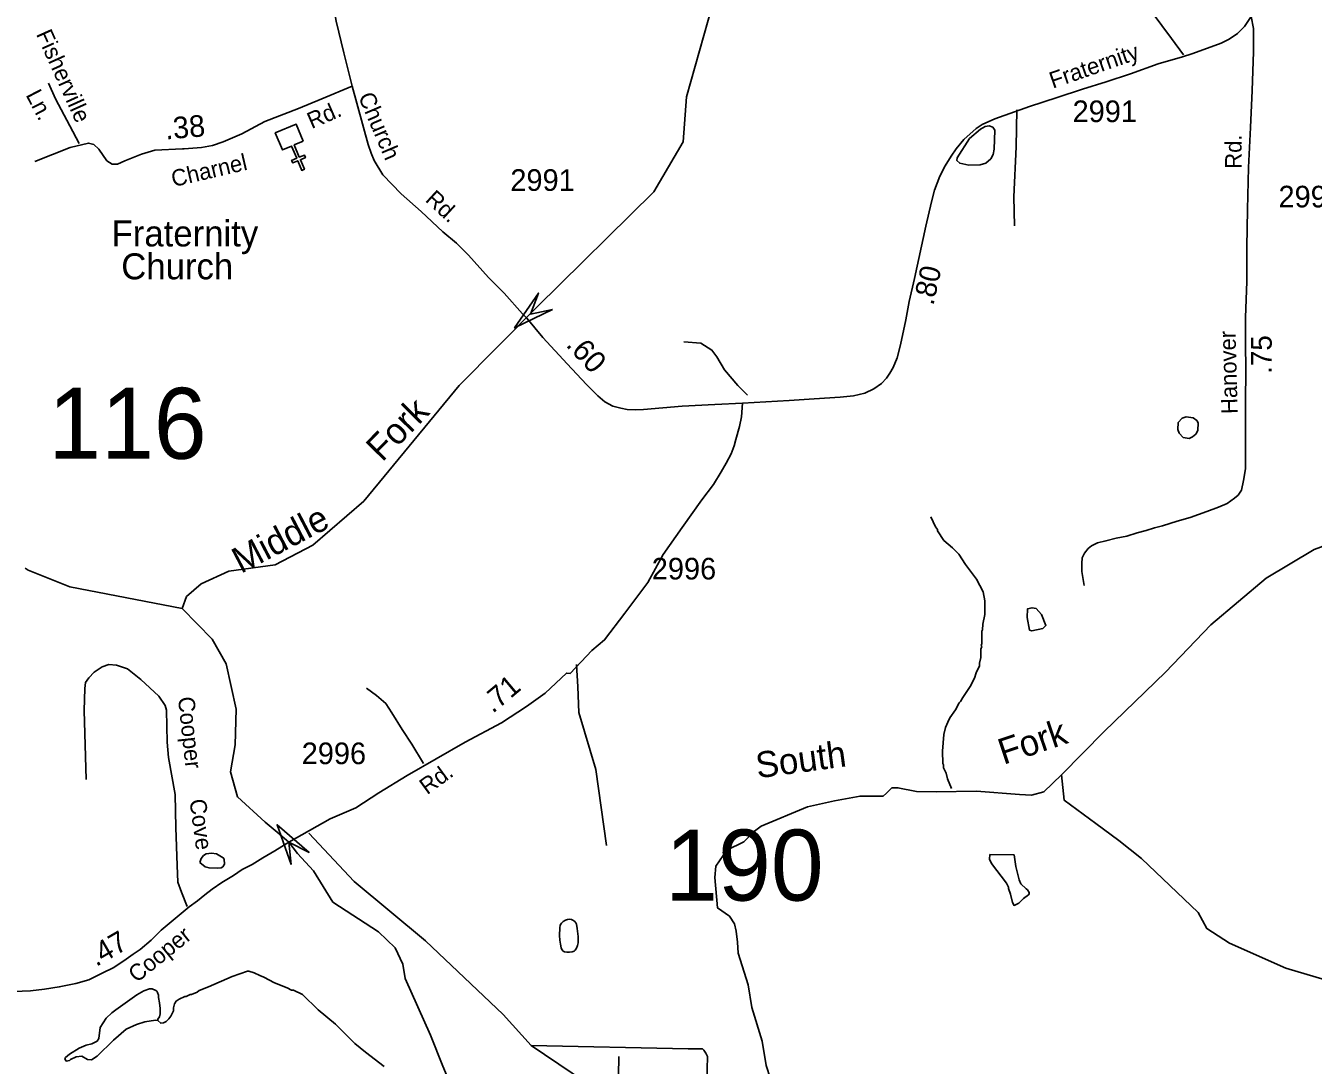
# Model space of a CAD drawing. Extents: x 1547597 to 1699558, y 810033 to 920809.
# Drawn here: x 1602180 to 1609618, y 820357 to 826362 of the extents above; entities that cross this region are included whole.
import ezdxf

# ---------------------------------------------------------------- set-up
doc = ezdxf.new("R2010")
doc.units = 0
for name, color, linetype in [('Exist Cultural Church CELL', 7, 'Continuous'), ('Exist Cultural Church Label', 7, 'Continuous'), ('Exist Hydrographic Creek Single Shore', 7, 'Continuous'), ('Exist Hydrographic Misc Water Feature', 7, 'Continuous'), ('Exist Road Non-System Type 51', 7, 'Continuous'), ('Exist Road Non-System Type 51 Label', 7, 'Continuous'), ('Exist Road Secondary Mileage Hundredths English Label', 7, 'Continuous'), ('Exist Road Secondary Structure Standard Bridge Attributed CELL', 7, 'Continuous'), ('Exist Road Secondary Structure Standard Bridge Number Label', 7, 'Continuous'), ('Exist Road Secondary Type 51 Attributed', 7, 'Continuous'), ('Exist Road Secondary Type 51 Label', 7, 'Continuous'), ('Exist Road Secondary Type 51 Number Label', 7, 'Continuous'), ('Map Preparation Longitude Latitude Lines', 7, 'Continuous'), ('Old_Level_32', 7, 'Continuous')]:
    doc.layers.add(name, color=color, linetype=linetype)

msp = doc.modelspace()

# ---------------------------------------------------------------- linework, layer by layer
at = {"layer": 'Exist Cultural Church CELL'}
msp.add_lwpolyline([(1603783, 825695.3), (1603730.5, 825673.3), (1603759.9, 825603), (1603789.4, 825615.3), (1603795.5, 825600.6), (1603766, 825588.3), (1603789.2, 825532.8), (1603774.4, 825526.6), (1603751.2, 825582.1), (1603721.7, 825569.7), (1603715.5, 825584.5), (1603745.1, 825596.8), (1603715.7, 825667.1), (1603662.5, 825645), (1603621.4, 825743.2), (1603742, 825793.5)], close=True, dxfattribs=at)
at = {"layer": 'Exist Hydrographic Creek Single Shore'}
for points in [[(1603082.6, 822996.2), (1603108.7, 823064.7), (1603193.7, 823138.4), (1603352.7, 823210.7), (1603619.7, 823248), (1603837.6, 823361.7), (1604132.7, 823615), (1604683.7, 824283.4), (1605131.6, 824737.2), (1605807.7, 825403), (1605977.7, 825691.7), (1605997.6, 825950.6), (1606146.6, 826482.6), (1606179.6, 827109), (1606257.7, 827340.4), (1606352.4, 827573.6), (1606571.3, 827945.5), (1606665.7, 828095.8)], [(1608162.5, 822033.9), (1608409.7, 822285.4), (1608763.7, 822628.3), (1609025.7, 822902), (1609345.6, 823171.2), (1609622.7, 823336.3), (1609857.7, 823423.5), (1610391.6, 823783.3), (1610584.7, 823916.5), (1610836.7, 823653.2), (1611424.9, 823414.9), (1611768.8, 823292), (1612067.2, 823213.8)], [(1603082.6, 822996.2), (1602433.6, 823120.9), (1602193.6, 823217.8), (1602177, 823228.8)], [(1603749.1, 821580.7), (1603700.3, 821645.3), (1603631.3, 821703.8), (1603562.3, 821761.3), (1603403.7, 821908.4), (1603361.6, 822051.8), (1603388.8, 822207.2), (1603395.7, 822414.1), (1603336.7, 822675.9), (1603255.7, 822818.7), (1603082.6, 822996.2)], [(1606161.2, 821442.1), (1606167, 821507.8), (1606229.8, 821598.7), (1606328.5, 821647.1), (1606382.6, 821703.2), (1606429, 821738), (1606696, 821850.2), (1606852.6, 821885), (1606999.6, 821912.1), (1607133.1, 821912.1), (1607152.4, 821929.5), (1607183.4, 821960.4), (1607218.2, 821960.4), (1607325.5, 821939.2), (1607439.7, 821937.2), (1607671.8, 821941.1), (1607920.3, 821921.8), (1607989.9, 821917.9), (1608061.5, 821937.2), (1608162.5, 822033.9)], [(1604739.3, 819509.6), (1604747.4, 819680.8), (1604715.2, 819908.3), (1604703.7, 820080.8), (1604588.8, 820352), (1604517.7, 820531.4), (1604371.6, 820857.8), (1604357.8, 820940.5), (1604314.1, 821034.8), (1604217.7, 821128.4), (1603953.2, 821299.2), (1603842.8, 821479.6), (1603749.1, 821580.7)], [(1606483.1, 820277.9), (1606458.1, 820355.1), (1606433.9, 820496.3), (1606373.9, 820689.7), (1606352.6, 820821.2), (1606295.6, 821004.9), (1606291.7, 821068.8), (1606284, 821130.7), (1606274.3, 821173.2), (1606245.3, 821217.7), (1606176.6, 821266.1), (1606161.2, 821442.1)]]:
    msp.add_lwpolyline(points, dxfattribs=at)
at = {"layer": 'Exist Hydrographic Misc Water Feature'}
msp.add_line((1607748.7, 821573.8), (1607889.8, 821572), dxfattribs=at)
for points in [[(1607726.6, 825569.1), (1607694.3, 825557.8), (1607628.1, 825556.3), (1607575.4, 825567.5), (1607558.9, 825583.3), (1607560.8, 825598.8), (1607632, 825710.3), (1607695.4, 825764.1), (1607722.8, 825780.5), (1607746.2, 825784.7), (1607766.1, 825776.7), (1607777.6, 825759.3), (1607775.2, 825648.7), (1607768.3, 825619.2), (1607754.1, 825593.9), (1607726.6, 825569.1)], [(1608923.8, 824097.4), (1608883.4, 824102.1), (1608861.2, 824094.9), (1608837.3, 824069.9), (1608835.7, 824030.2), (1608843.2, 824008.8), (1608866.2, 823984), (1608901.2, 823978.6), (1608919.5, 823987.3), (1608938.4, 824002.3), (1608951, 824024.7), (1608953.1, 824067.5), (1608944.7, 824081.9), (1608923.8, 824097.4)], [(1607408.6, 823524.3), (1607435.9, 823468), (1607447.6, 823451.8), (1607447.5, 823443.8), (1607482.8, 823389.3), (1607534.1, 823346.6), (1607569.6, 823310.1), (1607608.8, 823249.6), (1607671.6, 823164.8), (1607710.6, 823092.2), (1607719.9, 823040.1), (1607720.7, 822960.1), (1607708, 822904.3), (1607707.6, 822872.3), (1607703.5, 822864.4), (1607702.5, 822792.4), (1607698.4, 822784.5), (1607702.3, 822776.4), (1607698.1, 822760.5), (1607697.4, 822712.5), (1607688.9, 822680.6), (1607688.7, 822664.6), (1607670.2, 822624.9), (1607659.8, 822593.1), (1607635.1, 822545.4), (1607592.4, 822482), (1607580, 822458.2), (1607571.9, 822450.3), (1607551.3, 822410.6), (1607518.7, 822363.1), (1607506.4, 822339.3), (1607494, 822307.4), (1607483.5, 822267.6), (1607476.2, 822171.7), (1607477.2, 822099.7), (1607481, 822091.7), (1607480.8, 822075.7), (1607496.4, 822043.5), (1607504, 822011.3), (1607527.2, 821955.1)], [(1608048.2, 822960.3), (1608016.2, 822994.7), (1607993.3, 822999.7), (1607966.4, 822993.1), (1607965, 822943.3), (1607979.1, 822871.2), (1607991.9, 822866.8), (1608056.3, 822881), (1608073.5, 822897.8), (1608048.2, 822960.3)], [(1608624.6, 821551.8), (1608494.2, 821654.7), (1608360.8, 821752.6), (1608178.9, 821888), (1608162.5, 822033.9)], [(1603184.5, 821527.8), (1603193.6, 821552.2), (1603205.7, 821568), (1603221.8, 821577.7), (1603252.5, 821581.3), (1603282.6, 821578.6), (1603320.8, 821555.9), (1603326.4, 821547.8), (1603328.3, 821517.8), (1603318.6, 821504), (1603309.1, 821498.2), (1603285.8, 821494.6), (1603238.6, 821497.4), (1603216.9, 821503.9), (1603184.5, 821527.8)], [(1607748.7, 821573.8), (1607747.7, 821547), (1607759.3, 821522.8), (1607845.4, 821409.4), (1607857.1, 821385.2), (1607856.9, 821377.2), (1607868.3, 821345), (1607879.5, 821296.9), (1607889.3, 821280.7), (1607917.6, 821294.2), (1607943.9, 821319.7), (1607972.3, 821341.2), (1607976.4, 821347.1), (1607976.5, 821355.1), (1607966.8, 821371.2), (1607958.9, 821375.4), (1607929.3, 821405.9), (1607917.8, 821428.1), (1607899, 821504.3), (1607889.8, 821572)], [(1609914.7, 820783.1), (1609458.7, 820917.1), (1609134.6, 821061.5), (1609002.7, 821146.2), (1608953.7, 821239.2), (1608624.6, 821551.8)], [(1605267.8, 821165.6), (1605275.7, 821178.4), (1605285.3, 821188.1), (1605297.7, 821195.6), (1605309.5, 821199.5), (1605322.2, 821199.9), (1605332.3, 821198.9), (1605341.1, 821195), (1605352.1, 821186.8), (1605357.8, 821180.2), (1605360.9, 821171.8), (1605365.5, 821147.3), (1605370.6, 821100.8), (1605371.6, 821076.4), (1605371.2, 821064), (1605367.5, 821048.3), (1605361.1, 821033.5), (1605354, 821022.1), (1605347.6, 821016.4), (1605336.4, 821012), (1605321.7, 821010.5), (1605305.9, 821010.7), (1605291.6, 821012.3), (1605284.2, 821016.8), (1605277.1, 821025.2), (1605272.7, 821035.6), (1605268.9, 821055.7), (1605265.4, 821078.7), (1605263.9, 821107.4), (1605264.7, 821150.4), (1605267.8, 821165.6)], [(1604251.2, 820350.4), (1604142.6, 820432.3), (1604081.4, 820483.4), (1603969.3, 820595.2), (1603868.6, 820677), (1603778.1, 820766.5), (1603726.5, 820791.4), (1603714.5, 820791.6), (1603690.7, 820804), (1603617.2, 820833.3), (1603555.7, 820866.3), (1603531.9, 820874.8), (1603500.1, 820891.4), (1603468.2, 820899.9), (1603460.2, 820900), (1603371.8, 820869.6), (1603235.5, 820809.2), (1603182.4, 820789.1), (1603170.2, 820779.3), (1603138, 820765.9), (1603130, 820766.1), (1603105.8, 820754.5), (1603097.8, 820754.6), (1603065.5, 820739.2), (1603049.3, 820727.5), (1603039.1, 820711.7), (1603032.7, 820687.8), (1603032.4, 820671.9), (1603017.9, 820640.2), (1603005.6, 820624.4), (1602991.4, 820610.6), (1602975.2, 820601), (1602959.2, 820599.3), (1602943.5, 820615.5)], [(1602943.5, 820615.5), (1602943.6, 820623.5), (1602951.8, 820637.4), (1602956.1, 820653.2), (1602956.6, 820685.2), (1602953.1, 820717.3), (1602945.7, 820747.4), (1602945.9, 820761.4), (1602940.1, 820777.4), (1602936.3, 820785.5), (1602930.4, 820789.6), (1602910.5, 820798), (1602894.5, 820798.2), (1602862.3, 820786.8), (1602821.9, 820763.6), (1602700.4, 820677.8), (1602676.2, 820660.2), (1602643.6, 820628.8), (1602608.8, 820575.5), (1602601.7, 820511.7), (1602591.4, 820495.9), (1602561.2, 820480.4), (1602529, 820473), (1602488.7, 820455.8), (1602432.1, 820420.8), (1602409.9, 820401.2), (1602405.6, 820393.3), (1602413.4, 820381.2), (1602431.6, 820384.8), (1602437.6, 820390.7), (1602471.9, 820406.1), (1602504, 820409.5), (1602535.7, 820391), (1602559.6, 820388.6), (1602592, 820410), (1602687.5, 820502.2), (1602760.6, 820564.8), (1602819, 820591.7), (1602867.3, 820606.9), (1602929.5, 820617.8), (1602943.5, 820615.5)]]:
    msp.add_lwpolyline(points, dxfattribs=at)
at = {"layer": 'Exist Road Non-System Type 51'}
for points in [[(1608867.3, 826193.5), (1608799.6, 826287.6), (1608687.6, 826438.9), (1608591.6, 826568.2), (1608524.7, 826655), (1608457.6, 826709.7), (1608366.4, 826768.8), (1608263.1, 826816.2), (1608153.8, 826867.6), (1608030.9, 826921.1), (1607933.2, 826952.3), (1607827.9, 826988.5), (1607734.3, 827010.8), (1607630.6, 827026.1), (1607517.1, 827043.6), (1607427.3, 827068.6)], [(1602311.2, 826031), (1602351.9, 825940.5), (1602433.8, 825783.5), (1602488.4, 825682.8)], [(1607892.6, 825205.8), (1607888.8, 825373.7), (1607900.5, 825663.5), (1607905.2, 825876.5)], [(1606348.8, 824228.3), (1606292.5, 824284.7), (1606215.8, 824373.5), (1606172.8, 824450), (1606143.3, 824488.4), (1606079.9, 824529.1), (1605982.2, 824536.5)], [(1603112.7, 821274.8), (1603080, 821356.2), (1603058.5, 821414.7), (1603053.9, 821511.7), (1603047.7, 821730.4), (1603043.1, 821921.9), (1603004.6, 822134.4), (1602996.9, 822222.8), (1602992.3, 822407.6), (1602984.6, 822435.3), (1602947.6, 822489.2), (1602844.6, 822586.2), (1602767.6, 822646.3), (1602704.5, 822667.9), (1602659.9, 822672.5), (1602621.5, 822658.6), (1602575.3, 822627.8), (1602544.5, 822595.5), (1602524.5, 822567.8), (1602521.5, 822533.9), (1602516.8, 822406.1), (1602529.2, 822007.2)], [(1605361.7, 822671.8), (1605368.3, 822544), (1605374.5, 822395.2), (1605473.7, 822066.4), (1605535.7, 821626)], [(1604147.3, 822535.4), (1604206.6, 822492.8), (1604259.9, 822446.1), (1604295.3, 822393.7), (1604353.9, 822296.9), (1604410.8, 822212.3), (1604477.2, 822099.5)], [(1603814.7, 821698.1), (1604076.4, 821418.8), (1604489.3, 821075.4), (1604937.1, 820650.5), (1605099.9, 820470.1)], [(1605099.9, 820470.1), (1606007.2, 820452.6), (1606088.6, 820452.6), (1606096.9, 820443.5), (1606109.1, 820427), (1606118.4, 820408.4)], [(1605099.9, 820470.1), (1605336.8, 820311.8), (1605367.6, 820290.3), (1605391.2, 820268.9), (1605409.8, 820239.5), (1605414.9, 820178.7), (1605410.6, 819883.8), (1605404.5, 819802.7)], [(1606118.4, 820408.4), (1606110.9, 820113.9)]]:
    msp.add_lwpolyline(points, dxfattribs=at)
at = {"layer": 'Exist Road Secondary Structure Standard Bridge Attributed CELL'}
for points in [[(1605223.7, 824722.3), (1605004, 824616.5), (1605141.4, 824818), (1605096.4, 824696.1)], [(1603712.1, 821515.9), (1603631.8, 821746.1), (1603816.4, 821586.9), (1603700.3, 821645.3)]]:
    msp.add_lwpolyline(points, close=True, dxfattribs=at)
at = {"layer": 'Exist Road Secondary Type 51 Attributed'}
for points in [[(1603849.5, 827175.4), (1603870.3, 827028.9), (1603894.8, 826852.3), (1603913.8, 826711.1), (1603928.3, 826626.8), (1603973.6, 826389.6), (1604016.9, 826205.7), (1604065, 826012.5)], [(1606320.8, 824181.8), (1606590.1, 824197.8), (1606734.4, 824207.1), (1606884.7, 824216), (1606961.5, 824223.6), (1607026.5, 824239.6), (1607079.7, 824264.1), (1607122.7, 824295.3), (1607152.3, 824325.7), (1607170.8, 824355.3), (1607191.1, 824387.3), (1607213, 824443.9), (1607234.1, 824519.4), (1607264.5, 824662.9), (1607283.6, 824769.9), (1607314.1, 824902.2), (1607380.2, 825204.8), (1607411.4, 825345.8), (1607430, 825413.3), (1607460.3, 825492.6), (1607490.7, 825553.4), (1607525.3, 825609.1), (1607555.7, 825650.5), (1607599.6, 825704.5), (1607669.7, 825769.1), (1607704.3, 825791.9), (1607777.7, 825824), (1607978.6, 825895.7), (1608138.1, 825946.8), (1608285, 825994.9), (1608420.9, 826038.8), (1608562.7, 826085.2), (1608722.4, 826142.5), (1608861.5, 826182.7), (1608915.5, 826199.1), (1609006.7, 826232.1), (1609086, 826262.4), (1609131.6, 826285.2), (1609180.6, 826318.2), (1609220.3, 826357.8), (1609259.1, 826415.2)], [(1609259.1, 826415.2), (1609271.7, 826346), (1609273.4, 826211), (1609264.1, 825989), (1609255.7, 825775), (1609243.9, 825544.1), (1609238.8, 825301), (1609233.8, 825082.4), (1609233.8, 824884.9), (1609226.2, 824676.4), (1609227, 824513.9), (1609227.9, 824388.2), (1609226.2, 824173.8), (1609227, 823945.9), (1609226.2, 823802), (1609215.2, 823735.3), (1609202.4, 823680.1), (1609191.6, 823662.7), (1609184, 823650.9), (1609162, 823632.3), (1609119.8, 823602.3), (1609071.2, 823580.9), (1609002.5, 823555.1), (1608906.3, 823520.5), (1608832, 823499.4), (1608745.9, 823474), (1608701.1, 823462.2), (1608652.1, 823446.4), (1608600.9, 823433.6), (1608540.1, 823414.4), (1608479.4, 823401.6), (1608420.1, 823386.2), (1608371.1, 823374.4), (1608337.3, 823357.6), (1608317.9, 823341.5), (1608296.8, 823316.2), (1608283.3, 823288.3), (1608280.8, 823255.4), (1608280.8, 823209.8), (1608295.1, 823128.8)], [(1604065, 826012.5), (1603891.1, 825940.9), (1603756.2, 825883.9), (1603561.1, 825808.7), (1603427.8, 825737), (1603320.7, 825691.9), (1603259.1, 825670.2), (1603194.8, 825659.3), (1603095.3, 825651.1), (1603085.6, 825651.2), (1602925, 825643.9), (1602848.6, 825619.7), (1602751.8, 825582.4), (1602709, 825561.9), (1602679.2, 825561.9), (1602647.5, 825582.4), (1602602.8, 825649.5), (1602573, 825675.5), (1602541.4, 825684.8), (1602437.1, 825658.8), (1602232.2, 825578.7)], [(1604065, 826012.5), (1604158.3, 825676.1), (1604175.5, 825626.3), (1604192.7, 825584.6), (1604241.9, 825500.5), (1604348, 825391.6), (1604465, 825288.2), (1604590.1, 825171.1), (1604669, 825105.8), (1604737, 825037.7), (1604853.7, 824907.6), (1604943.4, 824817.8), (1605049.5, 824698), (1605074.5, 824673.6)], [(1605074.5, 824673.6), (1605166.5, 824562), (1605308, 824409.5), (1605418.9, 824289.5), (1605484.2, 824224.2), (1605525, 824188.8), (1605571.3, 824164.3), (1605617.5, 824153.4), (1605654.8, 824145.1), (1605699.5, 824143.8), (1605748, 824145.1), (1605971.1, 824164.3), (1606160.3, 824174.3), (1606320.8, 824181.8)], [(1603700.3, 821645.3), (1603937.7, 821780.1), (1604086.4, 821844.6), (1604219.2, 821930.8), (1604382.4, 822030.7), (1604718.7, 822223.3), (1604927.9, 822336), (1605072.7, 822430.2), (1605180.8, 822506.1), (1605303, 822622.6), (1605325.6, 822621), (1605450.6, 822752.7), (1605523.3, 822814.1), (1605640.5, 822968.2), (1605773.9, 823145.2), (1605861.4, 823307.1), (1605971.3, 823463.5), (1606085.2, 823624.1), (1606152.4, 823711.2), (1606197.3, 823784.5), (1606226.3, 823834.9), (1606254.2, 823888.9), (1606271.9, 823935.3), (1606282, 823972.5), (1606302.3, 824046.7), (1606314.1, 824102.5), (1606320.8, 824181.8)], [(1602065.1, 820781), (1602207.3, 820786), (1602287.8, 820796.9), (1602372.8, 820809.3), (1602469.2, 820829.2), (1602543.7, 820850.9), (1602620.8, 820888.3), (1602688.4, 820922.1), (1602760, 820968.9), (1602800.7, 820997.7), (1602840.5, 821026.5), (1602905.1, 821080.2), (1602962, 821136.9), (1603124.3, 821272.6), (1603171.5, 821306.8), (1603215.2, 821341.6), (1603256.1, 821373.3), (1603311.7, 821412.2), (1603380.1, 821454), (1603430.1, 821486.9), (1603487.2, 821516.8), (1603549.4, 821554.8), (1603618.8, 821595.3), (1603700.3, 821645.3)]]:
    msp.add_lwpolyline(points, dxfattribs=at)
at = {"layer": 'Map Preparation Longitude Latitude Lines'}
msp.add_line((1605527.6, 814586.9), (1605605.8, 820407.3), dxfattribs=at)

# ---------------------------------------------------------------- texts
at = {"layer": 'Exist Cultural Church Label'}
for s, p in [('Fraternity ', (1602675.6, 825087.3)), (' Church', (1602675.6, 824897.3))]:
    msp.add_text(s, height=150, dxfattribs=at).set_placement(p)
at = {"layer": 'Exist Road Non-System Type 51 Label'}
for s, rotation, p in [('Fisherville', 294.26557, (1602237.5, 826314.2)), ('Ln.', 297.54532, (1602177.6, 825963)), ('Cooper', 276.16181, (1603058.7, 822481.3)), ('Cove', 277.6736, (1603125.4, 821889.3))]:
    msp.add_text(s, height=95, rotation=rotation, dxfattribs=at).set_placement(p)
at = {"layer": 'Exist Road Secondary Mileage Hundredths English Label'}
for s, height, rotation, p in [('.38', 125, 4.73255, (1602988.7, 825705)), ('.80', 120, 77.62003, (1607422.7, 824742.3)), ('.60', 125, 312.75698, (1605295.4, 824515.2)), ('.75', 120, 90, (1609378, 824351.2)), ('.71', 120, 40.02499, (1604877.6, 822386.5)), ('.47', 120, 30.0829, (1602586.5, 820924.2))]:
    msp.add_text(s, height=height, rotation=rotation, dxfattribs=at).set_placement(p)
at = {"layer": 'Exist Road Secondary Structure Standard Bridge Number Label'}
for s, p in [('116', (1602309.8, 823860.4)), ('190', (1605874.1, 821308.1))]:
    msp.add_text(s, height=410.1, dxfattribs=at).set_placement(p)
at = {"layer": 'Exist Road Secondary Type 51 Label'}
for s, rotation, p in [('Fraternity', 19.07049, (1608112.9, 825998.3)), ('Rd.', 23.68274, (1603831.5, 825764.5)), ('Church', 293.10345, (1604098.6, 825953.8)), ('Rd.', 89.81287, (1609203.3, 825536)), ('Charnel', 13.19856, (1603032.8, 825430)), ('Rd.', 317.46192, (1604482.3, 825351.3)), ('Hanover', 91.58424, (1609181.9, 824120.4)), ('Rd.', 35.97934, (1604498.4, 821916.6)), ('Cooper', 38.94141, (1602820.5, 820829.9))]:
    msp.add_text(s, height=95, rotation=rotation, dxfattribs=at).set_placement(p)
at = {"layer": 'Exist Road Secondary Type 51 Number Label'}
for s, p in [('2991', (1608227.4, 825805.5)), ('2991', (1604979.4, 825408.3)), ('2990', (1609416.9, 825312.7)), ('2996', (1605796.4, 823163.2)), ('2996', (1603773.9, 822096.3))]:
    msp.add_text(s, height=125, dxfattribs=at).set_placement(p)
at = {"layer": 'Old_Level_32'}
for s, rotation, p in [('Fork', 45.37133, (1604238.4, 823837.8)), ('Middle', 27.55871, (1603422.3, 823195)), ('Fork', 18.51703, (1607828.3, 822092.1)), ('South', 7.68637, (1606407.3, 822014.4))]:
    msp.add_text(s, height=150, rotation=rotation, dxfattribs=at).set_placement(p)

doc.saveas('drawing.dxf')
